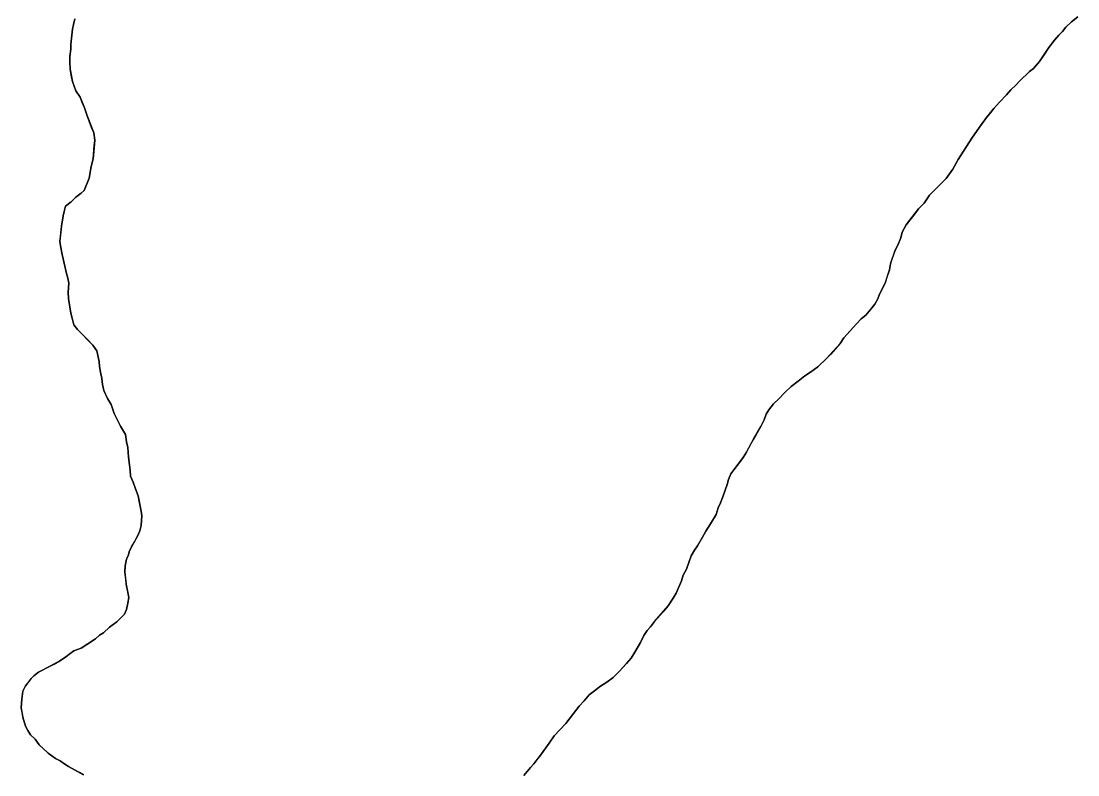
# Model space of a CAD drawing. Extents: x 3172297 to 3210190, y 958463 to 983887.
# Drawn here: x 3189981 to 3190670, y 969107 to 969598 of the extents above; entities that cross this region are included whole.
import ezdxf

# ---------------------------------------------------------------- set-up
doc = ezdxf.new("R2010")
doc.units = 0
doc.layers.add('V-SITE-VEGE', color=7, linetype='Continuous')
doc.layers.add('V-TOPO-SHOR', color=7, linetype='Continuous')

msp = doc.modelspace()

# ---------------------------------------------------------------- linework, layer by layer
at = {"layer": 'V-SITE-VEGE'}
for p, q in [((3190015.93, 969599.79), (3190014.99, 969596.2)), ((3190665.49, 969597.94), (3190669.73, 969601.19)), ((3190014.36, 969593.2), (3190013.69, 969587.2)), ((3190014.99, 969596.2), (3190014.36, 969593.2)), ((3190659.71, 969591.69), (3190661.85, 969594.37)), ((3190661.85, 969594.37), (3190665.49, 969597.94)), ((3190013.69, 969587.2), (3190013.34, 969583)), ((3190650.89, 969581.28), (3190654.55, 969586.04)), ((3190654.55, 969586.04), (3190657.29, 969589.32)), ((3190657.29, 969589.32), (3190659.71, 969591.69)), ((3190013.31, 969580), (3190012.66, 969575.2)), ((3190013.34, 969583), (3190013.31, 969580)), ((3190644.78, 969572.04), (3190650.89, 969581.28)), ((3190012.66, 969575.2), (3190012.62, 969571.9)), ((3190012.62, 969571.9), (3190012.87, 969567.09)), ((3190640.83, 969567.58), (3190644.78, 969572.04)), ((3190012.87, 969567.09), (3190014.28, 969558.97)), ((3190631.72, 969559.27), (3190638.1, 969565.51)), ((3190638.1, 969565.51), (3190640.83, 969567.58)), ((3190014.28, 969558.97), (3190016.61, 969552.93)), ((3190629.6, 969556.89), (3190631.72, 969559.27)), ((3190016.61, 969552.93), (3190019.27, 969548.7)), ((3190623.22, 969550.36), (3190625.96, 969553.63)), ((3190625.96, 969553.63), (3190629.6, 969556.89)), ((3190019.27, 969548.7), (3190022.19, 969541.76)), ((3190615.01, 969541.44), (3190618.66, 969545.6)), ((3190618.66, 969545.6), (3190623.22, 969550.36)), ((3190022.19, 969541.76), (3190023.64, 969537.24)), ((3190023.64, 969537.24), (3190028.32, 969525.47)), ((3190610.14, 969535.49), (3190615.01, 969541.44)), ((3190605.56, 969529.23), (3190607.39, 969531.61)), ((3190607.39, 969531.61), (3190610.14, 969535.49)), ((3190028.32, 969525.47), (3190028.86, 969520.66)), ((3190600.68, 969522.08), (3190605.56, 969529.23)), ((3190028.86, 969520.66), (3190027.83, 969508.66)), ((3190591.81, 969508.07), (3190600.68, 969522.08)), ((3190026.57, 969503.57), (3190025.29, 969496.08)), ((3190027.83, 969508.66), (3190026.57, 969503.57)), ((3190588.14, 969501.8), (3190591.81, 969508.07)), ((3190025.29, 969496.08), (3190021.89, 969488.01)), ((3190576.88, 969488.71), (3190583.87, 969495.84)), ((3190583.87, 969495.84), (3190588.14, 969501.8)), ((3190016.44, 969483.56), (3190013.4, 969480.59)), ((3190020.07, 969486.23), (3190016.44, 969483.56)), ((3190021.89, 969488.01), (3190020.07, 969486.23)), ((3190569.57, 969479.78), (3190572.93, 969484.85)), ((3190572.93, 969484.85), (3190576.88, 969488.71)), ((3190009.76, 969477.63), (3190008.83, 969474.34)), ((3190013.4, 969480.59), (3190009.76, 969477.63)), ((3190557.7, 969465.5), (3190565.93, 969475.92)), ((3190565.93, 969475.92), (3190569.57, 969479.78)), ((3190008.19, 969471.34), (3190007.21, 969464.75)), ((3190008.83, 969474.34), (3190008.19, 969471.34)), ((3190007.21, 969464.75), (3190006.21, 969454.85)), ((3190555.24, 969460.72), (3190557.7, 969465.5)), ((3190006.21, 969454.85), (3190006.47, 969451.84)), ((3190552.45, 969452.34), (3190554.3, 969457.13)), ((3190554.3, 969457.13), (3190555.24, 969460.72)), ((3190006.47, 969451.84), (3190007.61, 969446.12)), ((3190547.51, 969440.09), (3190550.61, 969449.06)), ((3190550.61, 969449.06), (3190552.45, 969452.34)), ((3190007.61, 969446.12), (3190010.47, 969433.78)), ((3190544.06, 969427.51), (3190546.86, 969436.19)), ((3190546.86, 969436.19), (3190547.51, 969440.09)), ((3190010.47, 969433.78), (3190011.34, 969430.77)), ((3190011.34, 969430.77), (3190011.91, 969427.46)), ((3190011.91, 969427.46), (3190011.54, 969421.75)), ((3190540.38, 969420.35), (3190544.06, 969427.51)), ((3190011.54, 969421.75), (3190011.79, 969417.54)), ((3190539.44, 969417.35), (3190540.38, 969420.35)), ((3190011.79, 969417.54), (3190013.19, 969407.92)), ((3190534.86, 969410.5), (3190537.3, 969413.78)), ((3190537.3, 969413.78), (3190539.44, 969417.35)), ((3190013.19, 969407.92), (3190015.21, 969400.39)), ((3190528.49, 969404.26), (3190531.52, 969406.63)), ((3190531.52, 969406.63), (3190534.86, 969410.5)), ((3190015.21, 969400.39), (3190017.58, 969397.36)), ((3190517.23, 969391.78), (3190525.45, 969400.99)), ((3190525.45, 969400.99), (3190528.49, 969404.26)), ((3190017.58, 969397.36), (3190027.67, 969387.04)), ((3190027.67, 969387.04), (3190030.33, 969383.41)), ((3190505.97, 969378.39), (3190514.79, 969388.2)), ((3190514.79, 969388.2), (3190517.23, 969391.78)), ((3190030.33, 969383.41), (3190031.76, 969376.48)), ((3190031.76, 969376.48), (3190032.02, 969373.17)), ((3190032.02, 969373.17), (3190032.58, 969369.57)), ((3190495.36, 969369.5), (3190500.21, 969373.05)), ((3190500.21, 969373.05), (3190505.97, 969378.39)), ((3190032.58, 969369.57), (3190033.43, 969365.35)), ((3190033.43, 969365.35), (3190033.99, 969361.44)), ((3190487.49, 969363.58), (3190491.73, 969367.13)), ((3190491.73, 969367.13), (3190495.36, 969369.5)), ((3190033.99, 969361.44), (3190034.85, 969357.53)), ((3190478.7, 969356.17), (3190482.95, 969360.03)), ((3190482.95, 969360.03), (3190487.49, 969363.58)), ((3190034.85, 969357.53), (3190037.19, 969352.4)), ((3190037.19, 969352.4), (3190039.55, 969348.46)), ((3190471.41, 969348.74), (3190474.75, 969352.01)), ((3190474.75, 969352.01), (3190478.7, 969356.17)), ((3190039.55, 969348.46), (3190041.59, 969342.43)), ((3190466.53, 969342.19), (3190468.36, 969344.87)), ((3190468.36, 969344.87), (3190471.41, 969348.74)), ((3190041.59, 969342.43), (3190045.7, 969334.28)), ((3190463.14, 969334.12), (3190465.28, 969338.3)), ((3190465.28, 969338.3), (3190466.53, 969342.19)), ((3190045.7, 969334.28), (3190048.94, 969328.84)), ((3190458.24, 969325.77), (3190463.14, 969334.12)), ((3190048.94, 969328.84), (3190049.49, 969324.03)), ((3190049.49, 969324.03), (3190050.35, 969320.42)), ((3190453.64, 969317.41), (3190458.24, 969325.77)), ((3190050.35, 969320.42), (3190050.88, 969314.1)), ((3190451.5, 969313.83), (3190453.64, 969317.41)), ((3190050.88, 969314.1), (3190051.42, 969308.99)), ((3190445.4, 969305.79), (3190451.5, 969313.83)), ((3190051.42, 969308.99), (3190051.99, 969305.68)), ((3190051.99, 969305.68), (3190052.24, 969301.77)), ((3190442.02, 969299.52), (3190443.57, 969303.1)), ((3190443.57, 969303.1), (3190445.4, 969305.79)), ((3190052.24, 969301.77), (3190054, 969297.85)), ((3190054, 969297.85), (3190055.45, 969293.33)), ((3190438.29, 969288.15), (3190441.09, 969296.23)), ((3190441.09, 969296.23), (3190442.02, 969299.52)), ((3190055.45, 969293.33), (3190057.21, 969288.81)), ((3190057.21, 969288.81), (3190059.2, 969278.87)), ((3190435.21, 969280.97), (3190436.75, 969284.26)), ((3190436.75, 969284.26), (3190438.29, 969288.15)), ((3190059.2, 969278.87), (3190059.46, 969275.87)), ((3190059.46, 969275.87), (3190059.43, 969272.86)), ((3190430.29, 969270.52), (3190433.96, 969276.78)), ((3190433.96, 969276.78), (3190435.21, 969280.97)), ((3190059.09, 969269.56), (3190058.15, 969265.97)), ((3190059.43, 969272.86), (3190059.09, 969269.56)), ((3190427.23, 969265.75), (3190430.29, 969270.52)), ((3190056.92, 969262.98), (3190052.93, 969255.52)), ((3190058.15, 969265.97), (3190056.92, 969262.98)), ((3190421.72, 969256.2), (3190425.09, 969261.87)), ((3190425.09, 969261.87), (3190427.23, 969265.75)), ((3190052.93, 969255.52), (3190051.39, 969252.23)), ((3190419.89, 969253.52), (3190421.72, 969256.2)), ((3190050.77, 969250.44), (3190049.54, 969247.45)), ((3190051.39, 969252.23), (3190050.77, 969250.44)), ((3190414.64, 969240.96), (3190417.74, 969249.64)), ((3190417.74, 969249.64), (3190419.89, 969253.52)), ((3190048.59, 969243.25), (3190048.54, 969239.05)), ((3190049.54, 969247.45), (3190048.59, 969243.25)), ((3190412.5, 969237.08), (3190414.64, 969240.96)), ((3190048.54, 969239.05), (3190049.35, 969231.23)), ((3190411.26, 969233.49), (3190412.5, 969237.08)), ((3190049.35, 969231.23), (3190051.06, 969222.5)), ((3190407.86, 969225.42), (3190411.26, 969233.49)), ((3190051.06, 969222.5), (3190050.42, 969218.91)), ((3190402.66, 969217.07), (3190406.02, 969222.14)), ((3190406.02, 969222.14), (3190407.86, 969225.42)), ((3190049.46, 969214.71), (3190048.23, 969211.72)), ((3190050.42, 969218.91), (3190049.46, 969214.71)), ((3190393.84, 969206.96), (3190402.66, 969217.07)), ((3190043.37, 969206.67), (3190038.53, 969203.12)), ((3190048.23, 969211.72), (3190043.37, 969206.67)), ((3190391.1, 969203.39), (3190393.84, 969206.96)), ((3190038.53, 969203.12), (3190034.58, 969199.56)), ((3190386.83, 969197.73), (3190388.97, 969201.01)), ((3190388.97, 969201.01), (3190391.1, 969203.39)), ((3190029.44, 969195.72), (3190020.06, 969189.52)), ((3190031.87, 969198.09), (3190029.44, 969195.72)), ((3190034.58, 969199.56), (3190031.87, 969198.09)), ((3190381.01, 969186.98), (3190384.68, 969193.25)), ((3190384.68, 969193.25), (3190386.83, 969197.73)), ((3190015.23, 969187.77), (3190009.18, 969183.33)), ((3190020.06, 969189.52), (3190015.23, 969187.77)), ((3190378.56, 969183.11), (3190381.01, 969186.98)), ((3190006.15, 969181.26), (3189999.8, 969177.73)), ((3190009.18, 969183.33), (3190006.15, 969181.26)), ((3190370.95, 969174.48), (3190375.52, 969179.54)), ((3190375.52, 969179.54), (3190378.56, 969183.11)), ((3189992.25, 969173.91), (3189989.22, 969171.54)), ((3189999.8, 969177.73), (3189992.25, 969173.91)), ((3190366.71, 969170.33), (3190370.95, 969174.48)), ((3189987.4, 969169.76), (3189983.75, 969165)), ((3189989.22, 969171.54), (3189987.4, 969169.76)), ((3190357.93, 969164.42), (3190362.77, 969167.37)), ((3190362.77, 969167.37), (3190366.71, 969170.33)), ((3189981.9, 969161.41), (3189981.24, 969156.31)), ((3189983.75, 969165), (3189981.9, 969161.41)), ((3190347.92, 969155.22), (3190351.26, 969159.08)), ((3190351.26, 969159.08), (3190355.5, 969162.34)), ((3190355.5, 969162.34), (3190357.93, 969164.42)), ((3189981.24, 969156.31), (3189980.88, 969150.61)), ((3190338.17, 969143.32), (3190344.57, 969151.65)), ((3190344.57, 969151.65), (3190347.92, 969155.22)), ((3189980.88, 969150.61), (3189982.01, 969144.59)), ((3189982.01, 969144.59), (3189983.75, 969138.57)), ((3189983.75, 969138.57), (3189985.22, 969135.85)), ((3190328.44, 969132.31), (3190336.04, 969140.34)), ((3190336.04, 969140.34), (3190338.17, 969143.32)), ((3189985.22, 969135.85), (3189986.99, 969133.12)), ((3189986.99, 969133.12), (3189989.96, 969130.09)), ((3190325.08, 969127.54), (3190328.44, 969132.31)), ((3189989.96, 969130.09), (3189992.62, 969126.46)), ((3189992.62, 969126.46), (3189998.57, 969120.98)), ((3190318.98, 969119.21), (3190325.08, 969127.54)), ((3189998.57, 969120.98), (3190003.34, 969117.63)), ((3190003.34, 969117.63), (3190006.32, 969116.09)), ((3190315.02, 969114.14), (3190318.98, 969119.21)), ((3190006.32, 969116.09), (3190008.7, 969114.27)), ((3190008.7, 969114.27), (3190011.69, 969112.43)), ((3190011.69, 969112.43), (3190021.54, 969106.91)), ((3190308.63, 969106.41), (3190312.89, 969111.76)), ((3190312.89, 969111.76), (3190315.02, 969114.14))]:
    msp.add_line(p, q, dxfattribs=at)
at = {"layer": 'V-TOPO-SHOR'}
for points in [[(3190010.47, 969433.78), (3190009.33, 969438.6), (3190007.61, 969446.12), (3190006.47, 969451.84), (3190006.21, 969454.85), (3190006.54, 969457.85), (3190007.21, 969464.75), (3190008.19, 969471.34), (3190008.83, 969474.34), (3190009.76, 969477.63), (3190013.4, 969480.59), (3190016.44, 969483.56), (3190019.16, 969485.64), (3190020.07, 969486.23), (3190021.89, 969488.01), (3190025.29, 969496.08), (3190025.93, 969499.97), (3190026.57, 969503.57), (3190027.83, 969508.66), (3190028.53, 969517.36), (3190028.86, 969520.66), (3190028.32, 969525.47), (3190026.85, 969529.1), (3190023.64, 969537.24), (3190022.19, 969541.76), (3190020.73, 969545.38), (3190019.27, 969548.7), (3190016.61, 969552.93), (3190014.28, 969558.97), (3190013.71, 969561.98), (3190012.87, 969567.09), (3190012.62, 969571.9), (3190012.66, 969575.2), (3190013.31, 969580), (3190013.34, 969583), (3190013.69, 969587.2), (3190014.36, 969593.2), (3190014.99, 969596.2), (3190015.93, 969599.79)], [(3190669.73, 969601.19), (3190665.49, 969597.94), (3190661.85, 969594.37), (3190659.72, 969591.69), (3190657.29, 969589.32), (3190654.55, 969586.04), (3190650.89, 969581.28), (3190647.53, 969576.21), (3190644.78, 969572.04), (3190640.83, 969567.58), (3190638.1, 969565.51), (3190631.72, 969559.27), (3190629.6, 969556.89), (3190625.96, 969553.63), (3190623.22, 969550.36), (3190618.66, 969545.6), (3190615.01, 969541.44), (3190612.57, 969538.46), (3190610.14, 969535.49), (3190608, 969532.51), (3190607.39, 969531.61), (3190605.56, 969529.23), (3190600.68, 969522.08), (3190591.81, 969508.07), (3190588.14, 969501.8), (3190583.87, 969495.84), (3190576.88, 969488.71), (3190572.93, 969484.85), (3190569.57, 969479.78), (3190565.93, 969475.92), (3190564.1, 969473.54), (3190561.96, 969470.86), (3190557.7, 969465.5), (3190555.24, 969460.72), (3190554.3, 969457.13), (3190552.45, 969452.34), (3190550.61, 969449.06), (3190548.75, 969443.68), (3190547.51, 969440.09), (3190546.86, 969436.19), (3190545, 969430.51), (3190544.06, 969427.51), (3190540.38, 969420.35), (3190539.44, 969417.35), (3190537.3, 969413.78), (3190534.86, 969410.5), (3190531.52, 969406.63), (3190528.49, 969404.26), (3190525.45, 969400.99), (3190519.67, 969394.45), (3190517.23, 969391.78), (3190514.79, 969388.2), (3190508.41, 969381.06), (3190505.97, 969378.39), (3190500.21, 969373.05), (3190495.36, 969369.5), (3190491.73, 969367.13), (3190487.49, 969363.58), (3190482.95, 969360.03), (3190478.7, 969356.17), (3190474.75, 969352.01), (3190471.41, 969348.74), (3190468.36, 969344.87), (3190466.53, 969342.19), (3190465.28, 969338.3), (3190463.14, 969334.12), (3190459.77, 969328.45), (3190458.24, 969325.77), (3190455.78, 969321.29), (3190453.64, 969317.41), (3190451.5, 969313.83), (3190449.06, 969310.55), (3190445.4, 969305.79), (3190443.57, 969303.1), (3190442.03, 969299.52), (3190441.09, 969296.23), (3190438.29, 969288.15), (3190436.75, 969284.26), (3190435.21, 969280.97), (3190433.96, 969276.78), (3190430.29, 969270.52)], [(3190021.54, 969106.91), (3190018.85, 969108.45), (3190015.57, 969110.28), (3190011.69, 969112.43), (3190008.7, 969114.27), (3190006.32, 969116.09), (3190003.34, 969117.63), (3189998.57, 969120.98), (3189995, 969124.33), (3189992.62, 969126.46), (3189989.96, 969130.09), (3189986.99, 969133.12), (3189985.22, 969135.85), (3189983.75, 969138.57), (3189982.01, 969144.59), (3189981.45, 969147.6), (3189980.88, 969150.61), (3189981.24, 969156.31), (3189981.9, 969161.41), (3189983.75, 969165), (3189985.88, 969167.68), (3189987.4, 969169.76), (3189989.22, 969171.54), (3189992.25, 969173.91), (3189999.8, 969177.73), (3190002.52, 969179.2), (3190006.15, 969181.26), (3190009.18, 969183.33), (3190012.81, 969185.99), (3190015.23, 969187.77), (3190020.06, 969189.52), (3190023.69, 969191.88), (3190026.71, 969193.95), (3190029.44, 969195.72), (3190031.87, 969198.09), (3190034.58, 969199.56), (3190038.53, 969203.12), (3190043.37, 969206.67), (3190048.23, 969211.72), (3190049.47, 969214.71), (3190050.42, 969218.91), (3190051.06, 969222.5), (3190050.21, 969227.02), (3190049.35, 969231.23), (3190049.09, 969234.24), (3190048.54, 969239.05), (3190048.55, 969239.65), (3190048.59, 969243.25), (3190049.54, 969247.45), (3190049.84, 969248.04), (3190050.77, 969250.44), (3190051.39, 969252.23), (3190052.93, 969255.52), (3190054.46, 969258.5), (3190056.92, 969262.98), (3190058.15, 969265.97), (3190059.09, 969269.56), (3190059.43, 969272.86), (3190059.46, 969275.87), (3190059.2, 969278.87), (3190058.06, 969284.29), (3190057.21, 969288.81), (3190055.45, 969293.33), (3190054, 969297.85), (3190052.24, 969301.77), (3190051.99, 969305.68), (3190051.42, 969308.99), (3190050.88, 969314.1), (3190050.62, 969317.41), (3190050.35, 969320.42), (3190049.49, 969324.03), (3190048.94, 969328.84), (3190045.7, 969334.28), (3190044.23, 969337.3), (3190041.59, 969342.44), (3190039.55, 969348.46), (3190037.19, 969352.39), (3190034.85, 969357.53), (3190033.99, 969361.44), (3190033.43, 969365.35), (3190032.58, 969369.57), (3190032.02, 969373.17), (3190031.76, 969376.48), (3190030.9, 969380.39), (3190030.33, 969383.41), (3190027.67, 969387.04), (3190024.11, 969390.68), (3190021.73, 969393.11), (3190017.58, 969397.36), (3190015.21, 969400.39), (3190014.05, 969404.61), (3190013.19, 969407.92), (3190012.63, 969412.13), (3190011.79, 969417.54), (3190011.54, 969421.75), (3190011.91, 969427.46), (3190011.34, 969430.77), (3190010.47, 969433.78)], [(3190430.29, 969270.52), (3190427.23, 969265.75), (3190425.09, 969261.87), (3190421.72, 969256.2), (3190419.89, 969253.52), (3190417.74, 969249.64), (3190414.64, 969240.96), (3190412.5, 969237.08), (3190411.26, 969233.49), (3190407.86, 969225.42), (3190406.02, 969222.14), (3190402.66, 969217.07), (3190399.32, 969213.21), (3190393.84, 969206.96), (3190391.1, 969203.39), (3190388.97, 969201.01), (3190386.83, 969197.73), (3190384.68, 969193.25), (3190381.01, 969186.98), (3190378.56, 969183.11), (3190375.52, 969179.54), (3190374.91, 969178.94), (3190370.95, 969174.48), (3190366.71, 969170.33), (3190362.77, 969167.37), (3190357.93, 969164.42), (3190355.5, 969162.34), (3190351.26, 969159.08), (3190347.92, 969155.22), (3190344.57, 969151.65), (3190340.92, 969146.89), (3190338.17, 969143.32), (3190336.04, 969140.34), (3190332.09, 969136.17), (3190328.44, 969132.31), (3190325.08, 969127.54), (3190318.98, 969119.21), (3190316.85, 969116.53), (3190315.02, 969114.14), (3190312.89, 969111.76), (3190310.76, 969109.09), (3190308.63, 969106.41)]]:
    msp.add_lwpolyline(points, dxfattribs=at)

doc.saveas('drawing.dxf')
